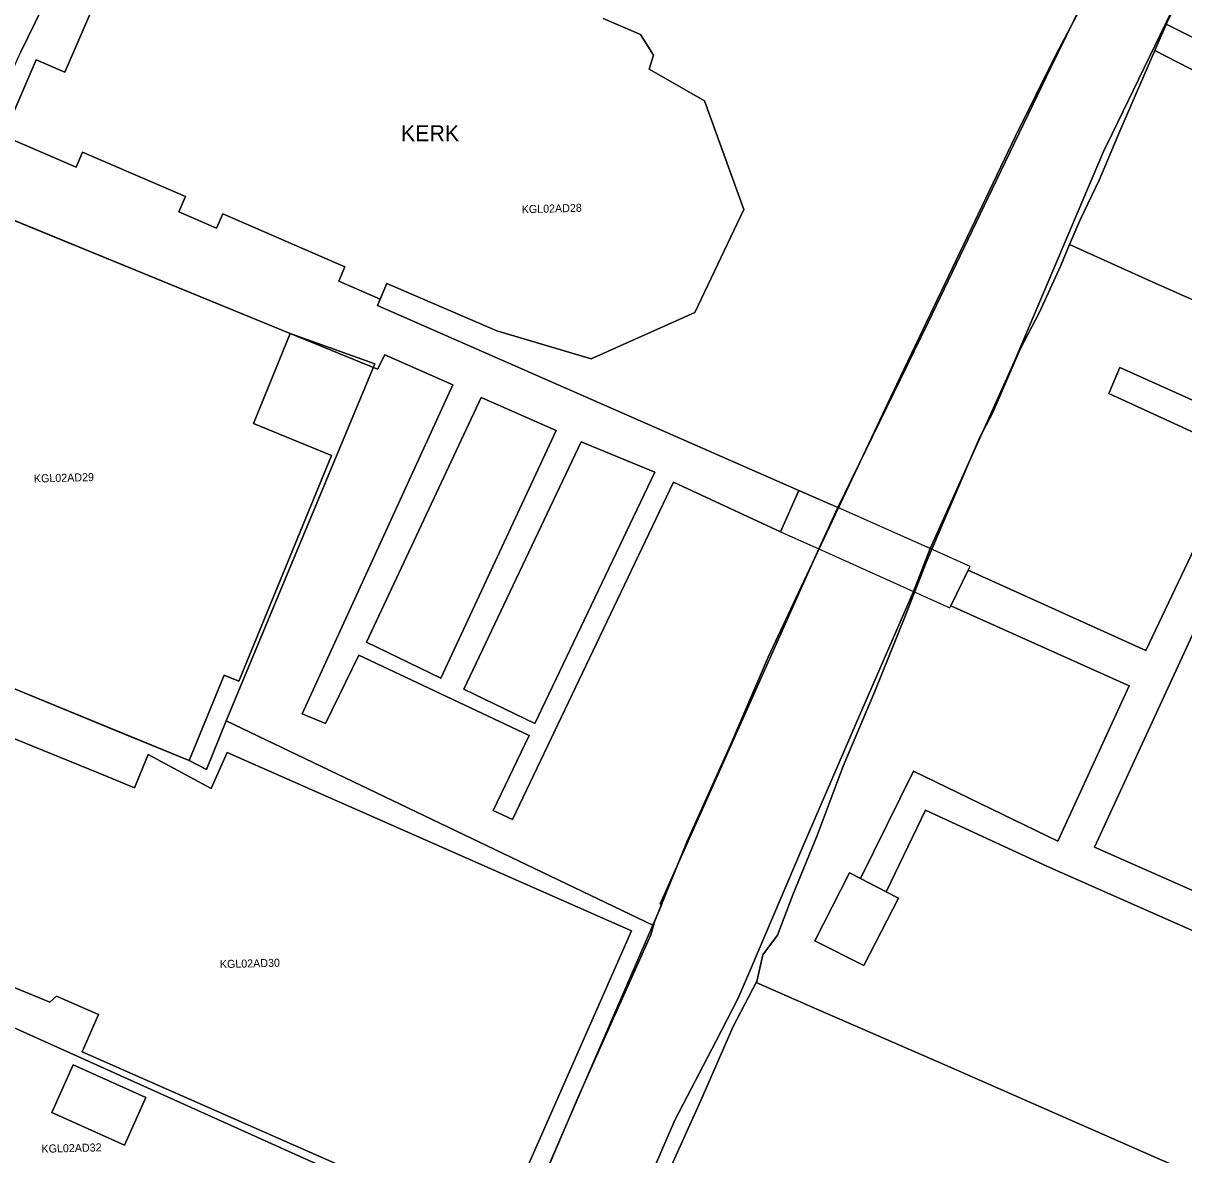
# Model space of a CAD drawing. Extents: x 124901 to 125496, y 515369 to 515789.
# Drawn here: x 125026.4 to 125098.9, y 515439.7 to 515510.4 of the extents above; entities that cross this region are included whole.
import ezdxf

# ---------------------------------------------------------------- set-up
doc = ezdxf.new("R2010")
doc.units = 0
for name, color, linetype in [('Brug', 7, 'Continuous'), ('Gebouw', 7, 'Continuous'), ('Onbegroeid terrein', 7, 'Continuous'), ('Perceelnummers', 7, 'Continuous'), ('Perceelsgrenzen', 7, 'Continuous'), ('Scheiding', 7, 'Continuous'), ('Teksten', 7, 'Continuous'), ('Voetpad', 7, 'Continuous'), ('Water', 7, 'Continuous')]:
    doc.layers.add(name, color=color, linetype=linetype)

msp = doc.modelspace()

# ---------------------------------------------------------------- linework, layer by layer
at = {"layer": 'Brug'}
msp.add_lwpolyline([(125073.683, 515478.599), (125076.078, 515477.522), (125081.991, 515474.864), (125084.256, 515473.846), (125084.315, 515473.966), (125085.41, 515476.184), (125085.531, 515476.43), (125083.038, 515477.537), (125077.263, 515480.103), (125074.837, 515481.181)], close=True, dxfattribs=at)
at = {"layer": 'Gebouw'}
msp.add_lwpolyline([(125033.818, 515518.546), (125028.967, 515507.306), (125027.179, 515508.077), (125025.137, 515503.345), (125029.678, 515501.385), (125030.079, 515502.314), (125036.505, 515499.54), (125036.092, 515498.584), (125038.453, 515497.565), (125038.836, 515498.451), (125046.477, 515495.153), (125046.089, 515494.255), (125048.677, 515493.138), (125049.099, 515494.116), (125055.966, 515491.152), (125061.855, 515489.394), (125068.332, 515492.294), (125071.39, 515498.737), (125068.939, 515505.522), (125065.484, 515507.511), (125065.75, 515508.374), (125064.942, 515509.668), (125062.608, 515510.67)], dxfattribs=at)
for points in [[(125015.622, 515488.299), (125013.001, 515481.898), (125013.631, 515481.64), (125018.98, 515479.45), (125016.218, 515472.702), (125024.047, 515469.497), (125032.705, 515465.949), (125036.739, 515464.297), (125038.929, 515469.641), (125039.854, 515469.262), (125045.631, 515483.359), (125040.751, 515485.359), (125043.052, 515490.983), (125023.374, 515499.038), (125020.5, 515500.215)], [(125016.869, 515453.779), (125028.048, 515449.204), (125028.456, 515449.577), (125031.087, 515448.417), (125030.066, 515446.101), (125056.003, 515434.662), (125064.381, 515453.658), (125039.115, 515464.801), (125038.119, 515462.545), (125034.179, 515464.677), (125033.328, 515462.601), (125031.62, 515463.3), (125022.95, 515466.82), (125022.341, 515467.069)], [(125081.048, 515455.692), (125080.282, 515456.092), (125078.688, 515456.923), (125077.989, 515457.288), (125075.825, 515453.028), (125078.894, 515451.482)], [(125034.041, 515443.24), (125029.5, 515445.285), (125028.157, 515442.303), (125032.698, 515440.258)]]:
    msp.add_lwpolyline(points, close=True, dxfattribs=at)
at = {"layer": 'Onbegroeid terrein'}
for points in [[(125124.833, 515554.591), (125122.838, 515555.608), (125121.475, 515556.282), (125119.632, 515552.771), (125111.363, 515536.58), (125105.393, 515525.115), (125098.416, 515511.737), (125097.735, 515510.333), (125103.421, 515507.503), (125114.85, 515529.67), (125112.17, 515531.03), (125119.76, 515545.9), (125120.26, 515545.65)], [(125080.282, 515456.092), (125081.048, 515455.692), (125078.894, 515451.482), (125075.825, 515453.028), (125077.989, 515457.288), (125078.688, 515456.923), (125081.984, 515463.623), (125091.01, 515459.258), (125095.47, 515468.968), (125084.315, 515473.966), (125085.41, 515476.184), (125096.5, 515471.175), (125102.358, 515483.481), (125094.192, 515487.231), (125094.871, 515488.854), (125125.622, 515475.053), (125148.897, 515465.033), (125135.651, 515437.732), (125112.605, 515447.846), (125090.368, 515457.679), (125082.745, 515461.201)], [(125052.462, 515469.448), (125059.667, 515484.924), (125054.985, 515486.988), (125047.826, 515471.686)], [(125058.335, 515466.611), (125065.833, 515482.319), (125061.226, 515484.209), (125053.907, 515468.75)], [(125145.588, 515463.984), (125128.553, 515471.424), (125103.994, 515482.094), (125093.293, 515458.891), (125112.438, 515450.415), (125134.768, 515440.479)], [(125028.048, 515449.204), (125016.869, 515453.779), (125022.341, 515467.069), (125022.95, 515466.82), (125031.62, 515463.3), (125033.328, 515462.601), (125034.179, 515464.677), (125038.119, 515462.545), (125039.115, 515464.801), (125064.381, 515453.658), (125056.003, 515434.662), (125030.066, 515446.101), (125031.087, 515448.417), (125028.456, 515449.577)], [(125029.5, 515445.285), (125034.041, 515443.24), (125032.698, 515440.258), (125028.157, 515442.303)]]:
    msp.add_lwpolyline(points, close=True, dxfattribs=at)
for points in [[(125062.608, 515510.67), (125064.942, 515509.668), (125065.75, 515508.374), (125065.484, 515507.511), (125068.939, 515505.522), (125071.39, 515498.737), (125068.332, 515492.294), (125061.855, 515489.394), (125055.966, 515491.152), (125049.099, 515494.116), (125048.677, 515493.138), (125048.499, 515492.725), (125074.837, 515481.181), (125077.263, 515480.103), (125082.917, 515491.661), (125086.914, 515500), (125090.54, 515507.563), (125094.944, 515516.556)], [(125103.421, 515507.503), (125097.735, 515510.333), (125094.399, 515503.458), (125093.863, 515502.353), (125092.864, 515500), (125088.302, 515489.25), (125083.038, 515477.537), (125081.991, 515474.864), (125078.417, 515466.634), (125075.043, 515458.824), (125071.875, 515451.39), (125071.046, 515449.445), (125069.639, 515446.743), (125067.072, 515441.814), (125065.326, 515437.773), (125073.9, 515433.615), (125078.199, 515431.53), (125080.603, 515430.364), (125084.084, 515428.676), (125090.782, 515425.385), (125095.075, 515423.399), (125099.204, 515432.322)], [(125056.382, 515432.476), (125066.25, 515455.252), (125066.156, 515455.333), (125072.402, 515469.284), (125076.078, 515477.522), (125077.263, 515480.103), (125074.837, 515481.181), (125073.683, 515478.599), (125066.998, 515481.693), (125056.939, 515460.606), (125055.737, 515461.168), (125057.978, 515465.862), (125047.347, 515470.883), (125045.259, 515466.606), (125043.809, 515467.225), (125053.218, 515487.767), (125048.957, 515489.645), (125048.507, 515488.75), (125043.052, 515490.983), (125040.751, 515485.359), (125045.631, 515483.359), (125039.854, 515469.262), (125038.929, 515469.641), (125036.739, 515464.297), (125032.705, 515465.949), (125024.047, 515469.497)]]:
    msp.add_lwpolyline(points, dxfattribs=at)
at = {"layer": 'Perceelsgrenzen'}
for points in [[(125160.233, 515476.176), (125097.068, 515508.659), (125097.847, 515510.446), (125109.338, 515532.513), (125123.013, 515559.046), (125125.056, 515562.995), (125159.741, 515545.245), (125158.376, 515542.562), (125182.469, 515530.005), (125186.05, 515515.764), (125185.338, 515514.373), (125180.365, 515504.659), (125162.009, 515468.834), (125161.231, 515472.504)], [(125160.233, 515476.176), (125161.231, 515472.504), (125162.009, 515468.834), (125160.498, 515465.884), (125158.866, 515466.538), (125156.614, 515467.536), (125153.276, 515469.016), (125146.681, 515472.032), (125138.626, 515475.74), (125130.175, 515479.614), (125122.47, 515482.934), (125113.746, 515486.742), (125104.802, 515490.703), (125096.909, 515494.22), (125091.746, 515496.538), (125092.407, 515498.091), (125093.621, 515500.609), (125094.875, 515503.631), (125097.068, 515508.659)], [(125010.519, 515471.571), (125013.001, 515481.898), (125020.5, 515500.215), (125043.052, 515490.983), (125048.342, 515489.08), (125039.056, 515466.785), (125037.817, 515463.731), (125036.739, 515464.297), (125024.047, 515469.497), (125023.567, 515469.672), (125019.446, 515471.179), (125019.124, 515470.303), (125014.959, 515472.07)], [(125056.933, 515433.578), (125016.133, 515451.951), (125015.891, 515451.349), (125004.736, 515456.35), (125007.63, 515463.551), (125007.654, 515463.617), (125019.286, 515459.001), (125023.567, 515469.672), (125024.047, 515469.497), (125036.739, 515464.297), (125037.817, 515463.731), (125039.056, 515466.785), (125065.754, 515453.997), (125065.586, 515453.4), (125061.106, 515443.406), (125057.668, 515435.369)], [(125056.933, 515433.578), (125052.93, 515423.822), (125052.649, 515423.949), (125018.101, 515439.533), (125003.243, 515446.292), (125000.722, 515447.438), (125004.736, 515456.35), (125015.891, 515451.349), (125016.133, 515451.951)], [(125122.146, 515421.609), (125114.357, 515425.363), (125106.637, 515429.073), (125099.561, 515432.482), (125096.85, 515426.85), (125095.213, 515423.448), (125090.844, 515425.514), (125066.092, 515437.217), (125067.518, 515440.431), (125068.705, 515443.058), (125070.733, 515447.672), (125072.164, 515450.432), (125075.956, 515448.765), (125083.957, 515445.274), (125097.173, 515439.469), (125108.933, 515434.353), (125120.613, 515429.23), (125132.648, 515423.861), (125129.798, 515417.933)]]:
    msp.add_lwpolyline(points, close=True, dxfattribs=at)
for points in [[(125094.174, 515514.633), (125090.88, 515508.395), (125088.354, 515503.32), (125080.95, 515487.826), (125074.803, 515474.793), (125072.916, 515470.755), (125070.558, 515465.284), (125067.848, 515459.251), (125065.817, 515454.219), (125065.754, 515453.997), (125039.056, 515466.785), (125048.342, 515489.08), (125043.052, 515490.983), (125020.5, 515500.215), (125024.14, 515503.996), (125026.224, 515508.579), (125039.253, 515535.311)], [(125039.253, 515535.311), (125026.224, 515508.579)], [(125032.898, 515373.543), (125033.653, 515376.56), (125034.613, 515380.663), (125043.164, 515400.5), (125044.294, 515402.774), (125052.93, 515423.822), (125056.933, 515433.578), (125057.668, 515435.369), (125061.106, 515443.406), (125065.586, 515453.4), (125065.754, 515453.997), (125065.817, 515454.219), (125067.848, 515459.251), (125070.558, 515465.284), (125072.916, 515470.755), (125074.803, 515474.793), (125080.95, 515487.826), (125088.354, 515503.32), (125090.88, 515508.395), (125094.174, 515514.633)], [(125097.847, 515510.446), (125097.068, 515508.659), (125094.875, 515503.631), (125093.621, 515500.609), (125092.407, 515498.091), (125091.746, 515496.538), (125091.193, 515495.24), (125089.859, 515492.313), (125088.664, 515489.996), (125086.945, 515486.054), (125086.122, 515484.473), (125082.779, 515476.671), (125081.478, 515473.325), (125079.545, 515468.562), (125077.598, 515463.954), (125075.967, 515459.608), (125074.455, 515455.901), (125073.494, 515453.377), (125072.574, 515452.151), (125072.196, 515450.493), (125072.164, 515450.432), (125070.733, 515447.672), (125068.705, 515443.058), (125067.518, 515440.431), (125066.092, 515437.217)], [(125108.933, 515434.353), (125097.173, 515439.469), (125083.957, 515445.274), (125075.956, 515448.765), (125072.164, 515450.432), (125072.196, 515450.493), (125072.574, 515452.151), (125073.494, 515453.377), (125074.455, 515455.901), (125075.967, 515459.608), (125077.598, 515463.954), (125079.545, 515468.562), (125081.478, 515473.325), (125082.779, 515476.671), (125086.122, 515484.473), (125086.945, 515486.054), (125088.664, 515489.996), (125089.859, 515492.313), (125091.193, 515495.24), (125091.746, 515496.538), (125096.909, 515494.22), (125104.802, 515490.703)]]:
    msp.add_lwpolyline(points, dxfattribs=at)
at = {"layer": 'Scheiding'}
for points in [[(125097.735, 515510.333), (125098.416, 515511.737), (125105.393, 515525.115), (125111.363, 515536.58), (125119.632, 515552.771), (125121.475, 515556.282)], [(125086.914, 515500), (125090.54, 515507.563), (125094.944, 515516.556)], [(125094.399, 515503.458), (125097.735, 515510.333)], [(125094.399, 515503.458), (125093.863, 515502.353)], [(125092.864, 515500), (125093.863, 515502.353)], [(125077.263, 515480.103), (125082.917, 515491.661), (125086.914, 515500)], [(125088.302, 515489.25), (125092.864, 515500)], [(125083.038, 515477.537), (125088.302, 515489.25)], [(125076.078, 515477.522), (125077.263, 515480.103)], [(125056.138, 515432.551), (125056.382, 515432.476), (125066.25, 515455.252), (125066.156, 515455.333), (125072.402, 515469.284), (125076.078, 515477.522)], [(125081.991, 515474.864), (125083.038, 515477.537)], [(125075.043, 515458.824), (125078.417, 515466.634), (125081.991, 515474.864)]]:
    msp.add_lwpolyline(points, dxfattribs=at)
at = {"layer": 'Voetpad'}
for points in [[(125026.086, 515513.693), (125020.136, 515501.661), (125018.695, 515500.954), (125018.302, 515500), (125013.788, 515489.05), (125015.622, 515488.299), (125020.5, 515500.215), (125023.374, 515499.038), (125025.137, 515503.345), (125027.179, 515508.077), (125028.967, 515507.306), (125033.818, 515518.546)], [(125023.374, 515499.038), (125043.052, 515490.983), (125048.507, 515488.75), (125048.957, 515489.645), (125053.218, 515487.767), (125043.809, 515467.225), (125045.259, 515466.606), (125047.347, 515470.883), (125057.978, 515465.862), (125055.737, 515461.168), (125056.939, 515460.606), (125066.998, 515481.693), (125073.683, 515478.599), (125074.837, 515481.181), (125048.499, 515492.725), (125048.677, 515493.138), (125046.089, 515494.255), (125046.477, 515495.153), (125038.836, 515498.451), (125038.453, 515497.565), (125036.092, 515498.584), (125036.505, 515499.54), (125030.079, 515502.314), (125029.678, 515501.385), (125025.137, 515503.345)]]:
    msp.add_lwpolyline(points, dxfattribs=at)
for points in [[(125084.315, 515473.966), (125095.47, 515468.968), (125091.01, 515459.258), (125081.984, 515463.623), (125078.688, 515456.923), (125080.282, 515456.092), (125082.745, 515461.201), (125090.368, 515457.679), (125112.605, 515447.846), (125135.651, 515437.732), (125148.897, 515465.033), (125125.622, 515475.053), (125094.871, 515488.854), (125094.192, 515487.231), (125102.358, 515483.481), (125096.5, 515471.175), (125085.41, 515476.184)], [(125054.985, 515486.988), (125059.667, 515484.924), (125052.462, 515469.448), (125047.826, 515471.686)], [(125053.907, 515468.75), (125061.226, 515484.209), (125065.833, 515482.319), (125058.335, 515466.611)], [(125134.768, 515440.479), (125112.438, 515450.415), (125093.293, 515458.891), (125103.994, 515482.094), (125128.553, 515471.424), (125145.588, 515463.984)], [(125077.263, 515480.103), (125074.837, 515481.181), (125073.683, 515478.599), (125076.078, 515477.522), (125081.991, 515474.864), (125084.256, 515473.846), (125084.315, 515473.966), (125085.41, 515476.184), (125085.531, 515476.43), (125083.038, 515477.537)]]:
    msp.add_lwpolyline(points, close=True, dxfattribs=at)
at = {"layer": 'Water'}
for points in [[(125094.944, 515516.556), (125090.54, 515507.563), (125086.914, 515500), (125082.917, 515491.661), (125077.263, 515480.103), (125076.078, 515477.522), (125072.402, 515469.284), (125066.156, 515455.333), (125066.25, 515455.252), (125056.382, 515432.476), (125056.138, 515432.551), (125054.371, 515427.662), (125053.366, 515424.018), (125053.397, 515422.762), (125049.402, 515414.063), (125044.169, 515402.461), (125034.411, 515380.373), (125034.058, 515378.723), (125033.446, 515376.462), (125032.821, 515373.543)], [(125041.155, 515373.543), (125042.564, 515379.58), (125046.58, 515391.755), (125049.169, 515399.405), (125052.397, 515408.312), (125056.425, 515416.866), (125062.58, 515431.344), (125064.468, 515435.789), (125065.326, 515437.773), (125067.072, 515441.814), (125069.639, 515446.743), (125071.046, 515449.445), (125071.875, 515451.39), (125075.043, 515458.824), (125078.417, 515466.634), (125081.991, 515474.864), (125083.038, 515477.537), (125088.302, 515489.25), (125092.864, 515500), (125093.863, 515502.353), (125094.399, 515503.458), (125097.735, 515510.333), (125098.416, 515511.737)]]:
    msp.add_lwpolyline(points, dxfattribs=at)

# ---------------------------------------------------------------- texts
at = {"layer": 'Perceelnummers'}
for s, rotation, p in [('KGL02AD28', 1.43237, (125057.523, 515498.498)), ('KGL02AD29', 1.43201, (125027.047, 515481.669)), ('KGL02AD30', 1.43214, (125038.664, 515451.321)), ('KGL02AD32', 1.43201, (125027.523, 515439.782))]:
    msp.add_text(s, height=0.5, rotation=rotation, dxfattribs=at).set_placement(p)
at = {"layer": 'Teksten'}
msp.add_text('KERK', height=1, dxfattribs=at).set_placement((125049.967, 515503.001))

doc.saveas('drawing.dxf')
